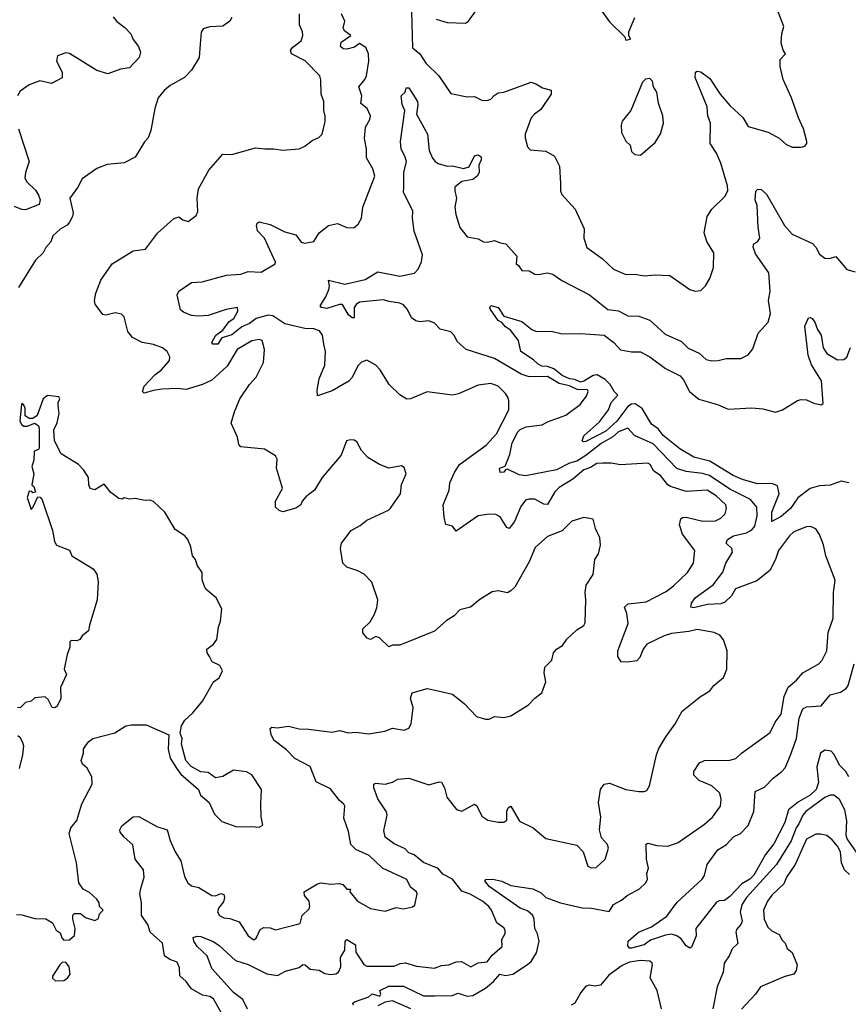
# Model space of a CAD drawing. Extents: x 1552033 to 1694788, y 811965 to 917215.
# Tile 466 of 632: x 1684452 to 1688994, y 838639 to 844032. Entities that reach past the tile are written whole.
import ezdxf

# ---------------------------------------------------------------- set-up
doc = ezdxf.new("R2010")
doc.units = 0

msp = doc.modelspace()

# ---------------------------------------------------------------- linework, layer by layer
at = {"layer": '0CON20XD'}
for points in [[(1687615, 844116.7), (1687685, 844020), (1687768.3, 843938.3), (1687775, 843920), (1687800, 843925), (1687790, 843945), (1687790, 843965), (1687823.3, 844045)], [(1686305, 841014.3), (1686245, 841033.8), (1686223.3, 841055), (1686210, 841135), (1686216.7, 841165), (1686270, 841235), (1686318.7, 841261.3), (1686355, 841290.8), (1686473.3, 841345), (1686485, 841356.7), (1686539.2, 841435), (1686544.3, 841485.7), (1686570, 841545), (1686559.1, 841579.1), (1686545, 841588.8), (1686475, 841576), (1686425, 841596.2), (1686360, 841635), (1686325, 841672.5), (1686299.5, 841719.5), (1686285, 841728.8), (1686265, 841731.2), (1686243.3, 841725), (1686213.6, 841646.4), (1686110.8, 841525), (1686068, 841455), (1686020.3, 841419.7), (1686000, 841395), (1685992.5, 841375), (1685965, 841356.7), (1685895, 841336.7), (1685873.9, 841343.9), (1685855, 841362.5), (1685853.8, 841395), (1685893.3, 841465), (1685888, 841485), (1685859.2, 841575), (1685863.3, 841625), (1685855, 841642.5), (1685795, 841680), (1685665, 841692.5), (1685653.3, 841705), (1685646.2, 841745), (1685612, 841822), (1685630, 841885), (1685659.2, 841955), (1685712, 842035), (1685748, 842075), (1685788.1, 842155), (1685794.2, 842225), (1685781.2, 842275), (1685765, 842280.6), (1685725, 842273.3), (1685645, 842225.8), (1685588.8, 842135), (1685505, 842057.1), (1685455, 842034), (1685365, 842007.1), (1685315, 842012.9), (1685231.7, 842008.3), (1685185, 842002), (1685135, 841986.7), (1685126.4, 841996.4), (1685134.2, 842025), (1685193.6, 842086.4), (1685230, 842115), (1685274.2, 842165), (1685275.7, 842185), (1685261.1, 842215), (1685235.7, 842235), (1685185, 842253.3), (1685124.4, 842264.4), (1685071.2, 842291.2), (1685044.6, 842324.6), (1685024.4, 842405), (1685009.8, 842419.8), (1684975, 842426.9), (1684925, 842413.3), (1684907.7, 842417.7), (1684866.2, 842475), (1684862, 842495), (1684869.2, 842535), (1684896.9, 842605), (1684958.6, 842695), (1685074.6, 842765.4), (1685142.5, 842775), (1685207.9, 842862.1), (1685295, 842941.2), (1685325, 842952.5), (1685346.4, 842936.4), (1685375, 842927.5), (1685419.7, 842960.3), (1685428.3, 842981.7), (1685425.6, 843055), (1685432.7, 843105), (1685488.8, 843208.8), (1685565, 843296.2), (1685615, 843293.8), (1685745, 843330.8), (1685795.9, 843324.1), (1685845, 843325.8), (1685895, 843317.1), (1685985, 843325.8), (1686015, 843340), (1686055, 843371.2), (1686092.3, 843387.7), (1686110, 843405), (1686126.2, 843475), (1686126.1, 843503.9), (1686118.8, 843535), (1686120, 843585), (1686103.9, 843623.9), (1686103, 843703), (1686097.5, 843725), (1686017.3, 843807.3), (1685942.5, 843845), (1685936.7, 843865), (1685948.8, 843881.2), (1685995, 843916.2), (1686004.4, 843945), (1686002.5, 843965), (1685985.6, 844005), (1685985.7, 844065)], [(1687073.8, 839636.2), (1687105, 839637.5), (1687123, 839647), (1687122.2, 839697.8), (1687129.2, 839715), (1687145, 839723.8), (1687192.2, 839642.2), (1687266.7, 839605), (1687335, 839548), (1687505, 839511.2), (1687541.2, 839475), (1687566.7, 839395), (1687585, 839386.2), (1687611.2, 839388.8), (1687661.2, 839435), (1687680, 839495), (1687673.3, 839515), (1687640.8, 839550.8), (1687630, 839595), (1687636.9, 839665), (1687624.4, 839744.4), (1687636, 839815), (1687655.9, 839844.1), (1687685, 839850), (1687775, 839816.7), (1687845.7, 839804.3), (1687875, 839804.3), (1687889.5, 839810.5), (1687904.5, 839835.5), (1687941.9, 840005), (1687955, 840040), (1687994, 840105), (1688043.8, 840175), (1688083.3, 840245), (1688184.2, 840325.8), (1688233.9, 840356.1), (1688256.7, 840385), (1688310.3, 840429.7), (1688326.9, 840475), (1688329.2, 840575), (1688310, 840635), (1688290.3, 840660.3), (1688257.5, 840675), (1688165, 840692.9), (1688119.1, 840680.9), (1688025, 840670), (1687985, 840656.9), (1687888.7, 840611.3), (1687869.3, 840585), (1687851.1, 840538.9), (1687835, 840521.1), (1687785, 840512.8), (1687748.8, 840515), (1687730, 840545), (1687730.5, 840575), (1687787.4, 840725), (1687779.5, 840779.5), (1687767.1, 840815), (1687786.4, 840833.6), (1687885, 840843.8), (1687995, 840899.6), (1688035, 840931.8), (1688111.9, 841005), (1688145.6, 841055), (1688153.3, 841125), (1688084.7, 841215), (1688069.1, 841265), (1688075, 841297.5), (1688085, 841305.6), (1688105, 841308.2), (1688196.4, 841286.4), (1688265, 841287.9), (1688295, 841302.5), (1688317.8, 841325), (1688325.5, 841355), (1688321.8, 841375), (1688270, 841425), (1688220, 841455), (1688105, 841448.8), (1688020, 841475), (1688004.6, 841485), (1687965, 841536.1), (1687928.5, 841558.5), (1687908.2, 841595), (1687895, 841603.3), (1687745, 841594.2), (1687694.1, 841604.1), (1687647.3, 841602.7), (1687615, 841601.9), (1687580.8, 841579.2), (1687545, 841567.1), (1687484.5, 841515), (1687409.4, 841470.6), (1687385, 841445.6), (1687345, 841377.5), (1687325, 841379.2), (1687276.3, 841406.4), (1687243.3, 841406.7), (1687225, 841400), (1687199.1, 841365), (1687165, 841284.3), (1687135, 841246.2), (1687121.7, 841251.7), (1687085, 841309.2), (1687061.2, 841321.2), (1687025, 841324.3), (1686965.8, 841314.2), (1686845, 841230.6), (1686825, 841258.5), (1686787, 841267), (1686778.2, 841308.2), (1686773.1, 841375), (1686805.3, 841455), (1686810.4, 841495), (1686835, 841552.5), (1686863.5, 841596.5), (1687008.8, 841701.2), (1687065, 841764), (1687132.7, 841895), (1687134, 841945), (1687127.5, 841965), (1687115.7, 841985), (1687075, 842024.2), (1687035, 842040), (1686965, 842030), (1686857.3, 841982.7), (1686825, 841975.7), (1686685, 841994.4), (1686595, 841956.2), (1686575, 841953.3), (1686535, 841977.1), (1686477.5, 842035), (1686428, 842115), (1686405, 842140), (1686355, 842168), (1686325, 842156.2), (1686305, 842136.2), (1686275, 842073.3), (1686256.8, 842053.2), (1686165, 841998.8), (1686085, 841972.5), (1686083, 842003), (1686093.8, 842065), (1686125, 842140), (1686128.1, 842215), (1686120, 842255), (1686111.2, 842305), (1686095, 842327.5), (1686065, 842338.9), (1686015, 842340.8), (1685906.4, 842366.4), (1685840.4, 842410.4), (1685815, 842414.1), (1685748.7, 842395), (1685712.1, 842367.9), (1685670, 842350), (1685615, 842306.7), (1685560.1, 842289.9), (1685538.4, 842255), (1685511.5, 842255), (1685506.3, 842265), (1685527.9, 842305), (1685565, 842331.1), (1685600, 842380), (1685626.5, 842395), (1685647.8, 842435), (1685646.7, 842455), (1685584.4, 842445.6), (1685485, 842412.5), (1685435, 842407.5), (1685395, 842412), (1685349.4, 842429.4), (1685333.1, 842443.1), (1685315.6, 842525), (1685324.5, 842545.5), (1685395, 842591.9), (1685452.7, 842597.3), (1685585, 842632.1), (1685665, 842639.1), (1685705, 842653.6), (1685775, 842649.6), (1685853.3, 842695), (1685853.8, 842705), (1685794.6, 842835), (1685756.4, 842875), (1685749.5, 842905), (1685753.1, 842916.9), (1685764.6, 842925.4), (1685825, 842910), (1685905, 842870.5), (1685965, 842853.8), (1685995, 842813.8), (1686015, 842808.5), (1686065, 842818.1), (1686094.6, 842865.4), (1686145, 842905.8), (1686195, 842915.8), (1686245, 842894), (1686265, 842892), (1686285.6, 842894.4), (1686308.3, 842911.7), (1686325.7, 842944.3), (1686332.9, 843005), (1686398.5, 843175), (1686387.3, 843215), (1686353.5, 843275), (1686352.7, 843325), (1686342.1, 843382.1), (1686347.2, 843442.8), (1686372, 843485), (1686375.3, 843505), (1686356.5, 843545), (1686322.8, 843572.8), (1686327.3, 843615), (1686311.9, 843665), (1686344.4, 843705), (1686352.5, 843725), (1686365.5, 843805), (1686363.5, 843845), (1686350.2, 843880.2), (1686315, 843901.9), (1686288.1, 843881.9), (1686245, 843871.1), (1686225, 843871.8), (1686211.1, 843885), (1686215, 843909.1), (1686266.7, 843945), (1686235, 843969.7), (1686225.3, 843985), (1686233.8, 844025), (1686215.7, 844064.3)], [(1686599.5, 844075), (1686605, 843878), (1686645, 843844.4), (1686678.9, 843795), (1686748.9, 843725), (1686815, 843628.8), (1686905, 843610), (1686945, 843611.2), (1686985, 843591.2), (1687015, 843588.8), (1687033.8, 843596.2), (1687052.1, 843617.9), (1687075, 843631.2), (1687105, 843636), (1687255, 843690), (1687285, 843680), (1687318.3, 843658.3), (1687365.6, 843645.6), (1687365.8, 843625), (1687309.4, 843540.6), (1687272.9, 843515), (1687255.8, 843495), (1687222, 843405), (1687223.3, 843385), (1687236.1, 843336.1), (1687249.3, 843319.3), (1687335, 843312.5), (1687383.8, 843285), (1687410.3, 843230.3), (1687415.6, 843134.4), (1687416.9, 843095), (1687424.2, 843075), (1687495.8, 842995), (1687546.6, 842886.6), (1687543.5, 842835), (1687560, 842785), (1687643.9, 842723.9), (1687706.9, 842665), (1687775, 842636.4), (1687825, 842638.2), (1687875, 842629.4), (1687935, 842635.5), (1688015, 842630.4), (1688125, 842553.8), (1688155, 842546), (1688185, 842548.8), (1688210, 842575), (1688233.8, 842615), (1688254.4, 842675.6), (1688255.8, 842755), (1688217.9, 842817.9), (1688204.4, 842865.6), (1688220.5, 842955), (1688245, 842994), (1688319.2, 843065), (1688333, 843097), (1688332.2, 843122.2), (1688295, 843245.7), (1688270.8, 843300.8), (1688236, 843355), (1688239.2, 843465), (1688223.2, 843505), (1688219.6, 843555), (1688153.5, 843715), (1688156, 843744), (1688165, 843750), (1688185, 843745.8), (1688235, 843710), (1688291.2, 843625), (1688345, 843562.9), (1688416.3, 843496.3), (1688445, 843447.5), (1688555, 843415.8), (1688615, 843383.8), (1688650.9, 843350.9), (1688685, 843333.3), (1688735, 843334), (1688755, 843340), (1688766.7, 843355), (1688766.7, 843365), (1688748.6, 843435), (1688720.6, 843495), (1688682.9, 843605), (1688636.7, 843705), (1688620.8, 843775), (1688620.8, 843815), (1688648.8, 843845), (1688636.1, 843866.1), (1688626.4, 843906.4), (1688628.8, 843955), (1688640, 843995), (1688609.2, 844075)], [(1686735, 844034.4), (1686795, 844017.5), (1686895, 844013.8), (1686912.5, 844025), (1686955, 844082.5)], [(1684965, 844048), (1684985, 844022.5), (1685029.3, 843989.3), (1685062, 843955), (1685074.5, 843924.5), (1685104, 843885), (1685114.2, 843854.2), (1685107.8, 843825), (1685055, 843769.2), (1685005, 843760.8), (1684935, 843735.5), (1684874.5, 843754.5), (1684725, 843846.7), (1684705, 843850), (1684660, 843835), (1684653.8, 843805), (1684686.2, 843745), (1684685.7, 843714.3), (1684626.7, 843683.3), (1684563.2, 843696.8), (1684504.3, 843675.7), (1684455, 843640), (1684441.2, 843615)], [(1685615.6, 844044.4), (1685605, 844023.8), (1685565, 843996.2), (1685495, 843993.3), (1685458.3, 843981.7), (1685446.2, 843963.8), (1685441.4, 843898.6), (1685435.8, 843825), (1685394, 843755), (1685356.2, 843715), (1685277.9, 843672.1), (1685243.8, 843645), (1685212, 843605), (1685192.5, 843545), (1685171.2, 843425), (1685156.7, 843385), (1685136.4, 843363.6), (1685085, 843280), (1685025, 843247.5), (1684931.7, 843238.3), (1684875, 843216.7), (1684795, 843160), (1684770.8, 843115), (1684727.5, 843055), (1684745.5, 842975), (1684742.5, 842955), (1684726.2, 842923.8), (1684712.8, 842907.2), (1684673.8, 842885), (1684635, 842848), (1684623.1, 842815), (1684596.5, 842785), (1684580.8, 842755), (1684538.6, 842715), (1684445.4, 842564.6)], [(1687855, 843290), (1687935, 843360), (1687963.8, 843406.2), (1687980, 843465), (1687976.2, 843505), (1687953.8, 843575), (1687943.8, 843635), (1687926.7, 843665), (1687920, 843695), (1687905, 843710), (1687883, 843707), (1687865, 843690), (1687800.8, 843535), (1687755, 843476.7), (1687748, 843455), (1687750, 843415), (1687775, 843366.7), (1687797.5, 843345), (1687805, 843310), (1687823, 843293), (1687855, 843290)], [(1687228.1, 841801.9), (1687315, 841812.7), (1687345, 841829.4), (1687444.6, 841865.4), (1687524.6, 841925.4), (1687559.1, 841970.9), (1687568.1, 841995), (1687564.4, 842004.4), (1687507.3, 842007.3), (1687465, 842027.3), (1687408.7, 842038.7), (1687345, 842077.5), (1687245, 842076.3), (1687200.1, 842090.1), (1687055, 842175.9), (1686899.2, 842225), (1686849.2, 842269.2), (1686835, 842300), (1686815, 842323.3), (1686756.9, 842336.9), (1686725, 842369.2), (1686695, 842382.5), (1686645, 842377.8), (1686622.9, 842382.9), (1686599.7, 842399.7), (1686577.3, 842445), (1686555, 842471.2), (1686535, 842480.3), (1686477.8, 842487.8), (1686445, 842498.4), (1686315.2, 842484.8), (1686297.1, 842472.9), (1686285.4, 842455), (1686285, 842400), (1686275, 842400), (1686255, 842415.7), (1686221.9, 842471.9), (1686205, 842472.3), (1686135, 842451.2), (1686106.2, 842455), (1686100, 842465), (1686130.6, 842515), (1686145.9, 842554.1), (1686149.6, 842575), (1686145, 842606.2), (1686235, 842582.9), (1686345, 842608.4), (1686415, 842650.7), (1686535, 842626.8), (1686615.3, 842644.7), (1686636.9, 842665), (1686654.6, 842705.4), (1686660.8, 842745), (1686614.6, 842874.6), (1686604.5, 842945), (1686607.3, 842985), (1686555.8, 843085), (1686558.6, 843115), (1686557.1, 843195), (1686572.5, 843255), (1686564, 843285), (1686543.2, 843323.2), (1686539.2, 843365), (1686564, 843535), (1686548.5, 843568.5), (1686543.1, 843615), (1686565.5, 843634.5), (1686570.7, 843659.3), (1686585, 843658.2), (1686631.8, 843585), (1686634.8, 843565), (1686627.5, 843515), (1686687.1, 843405), (1686697.3, 843315), (1686715, 843272.9), (1686729.2, 843255), (1686745, 843244.4), (1686795, 843230.8), (1686825, 843232.2), (1686885, 843217.8), (1686915, 843225.8), (1686945, 843287.1), (1686965, 843291.7), (1686981.1, 843281.1), (1686981, 843265), (1686967.9, 843235), (1686970.2, 843195), (1686959.3, 843175), (1686935, 843156.8), (1686875, 843145.2), (1686838.1, 843115), (1686836.7, 843095), (1686846.6, 843055), (1686837.9, 843005), (1686842.5, 842965), (1686865, 842894.4), (1686905, 842842.9), (1686965, 842831.4), (1686995, 842815.8), (1687015.7, 842814.3), (1687055, 842823.3), (1687085, 842810), (1687117.5, 842805), (1687177, 842737), (1687173.3, 842695), (1687186.4, 842686.4), (1687205, 842658.8), (1687245, 842655.8), (1687275, 842638.6), (1687294.1, 842635.9), (1687345, 842645.8), (1687375, 842638.6), (1687423.1, 842603.1), (1687574.7, 842524.7), (1687675.3, 842445.3), (1687735, 842437.5), (1687785, 842410), (1687845, 842407.7), (1687906.4, 842386.4), (1687990.6, 842310.6), (1688078.9, 842268.9), (1688115, 842233.5), (1688175.6, 842205.6), (1688215, 842171.4), (1688245, 842163.1), (1688280, 842165), (1688325, 842175.8), (1688405, 842176.7), (1688445, 842196.7), (1688470.8, 842229.2), (1688499.2, 842315), (1688554, 842375), (1688566.9, 842423.1), (1688555.8, 842495), (1688565.8, 842545), (1688558, 842645), (1688485, 842750), (1688472.9, 842787.1), (1688475.8, 842804.2), (1688496.2, 842815), (1688507.8, 842835), (1688498.7, 842895), (1688494.4, 843014.4), (1688483.3, 843045), (1688487, 843093), (1688495, 843102.5), (1688515, 843103.3), (1688545, 843076), (1688643.6, 842905), (1688685, 842858.1), (1688796.7, 842806.7), (1688816.3, 842786.3), (1688835, 842748.8), (1688865, 842726), (1688890, 842725), (1688925, 842735.8), (1688985, 842664.3), (1689031.7, 842651.7)], [(1684446, 843435), (1684504.6, 843255.4), (1684484.5, 843195), (1684481.4, 843165), (1684492.5, 843145), (1684539.2, 843099.2), (1684555, 843072), (1684565.4, 843045), (1684559.3, 843020.7), (1684485, 842990.5), (1684465, 842992.1), (1684425, 843008.2)], [(1688996, 841496), (1688955, 841505.2), (1688895, 841483.2), (1688835, 841478.5), (1688785, 841464.4), (1688717.5, 841412.5), (1688676.5, 841355), (1688625, 841311.8), (1688575, 841283.8), (1688574, 841335), (1688614.7, 841435), (1688605, 841479.2), (1688575, 841491.5), (1688495, 841490.3), (1688413.5, 841513.5), (1688361.9, 841535), (1688296.2, 841576.2), (1688235, 841614.7), (1688146.1, 841636.1), (1688070.9, 841680.9), (1687979.2, 841755), (1687952.1, 841792.1), (1687915, 841817.4), (1687863.3, 841903.3), (1687825, 841927.8), (1687805, 841925.8), (1687785, 841914.3), (1687725, 841833.8), (1687665, 841779.1), (1687555, 841722.5), (1687540, 841720), (1687534.5, 841725), (1687545, 841752.9), (1687630.3, 841829.7), (1687679.6, 841895), (1687694, 841936), (1687730, 841975), (1687710, 841995), (1687689.2, 842035), (1687660.6, 842060.6), (1687616.8, 842086.8), (1687595, 842084), (1687545, 842051.8), (1687525, 842046), (1687495, 842062), (1687465, 842065.2), (1687445, 842074.5), (1687425, 842082.8), (1687380.5, 842120.5), (1687345, 842132.6), (1687314, 842135), (1687294, 842145), (1687268.9, 842168.9), (1687198.8, 842215), (1687186.2, 842275), (1687142.1, 842332.1), (1687115, 842350.8), (1687095, 842374.2), (1687074.3, 842385), (1687033.3, 842445), (1687029.2, 842455), (1687035, 842466), (1687075, 842455.8), (1687105, 842408.8), (1687205, 842380), (1687260, 842335), (1687285, 842324), (1687366, 842326), (1687425, 842312.5), (1687525, 842314.2), (1687655, 842304.5), (1687708.8, 842265), (1687744.8, 842224.8), (1687805, 842212.3), (1687855, 842212.5), (1687905.7, 842185), (1687991, 842121), (1688072.3, 842082.3), (1688090.5, 842060.5), (1688123.8, 841995), (1688174.2, 841954.2), (1688276.2, 841925), (1688335, 841899.1), (1688465, 841906.5), (1688525, 841901.1), (1688595, 841882.2), (1688633.3, 841895), (1688715, 841946), (1688735, 841951.4), (1688765, 841950.6), (1688805, 841932.5), (1688845, 841923.3), (1688855, 841930), (1688847.1, 842055), (1688791.3, 842141.3), (1688773.5, 842195), (1688755.8, 842354.2), (1688775, 842400), (1688785, 842401.9), (1688795, 842395.5), (1688810.5, 842375), (1688824.3, 842335), (1688844.8, 842305), (1688855.3, 842235), (1688875, 842203.9), (1688935, 842170), (1688969.5, 842170.5), (1688985, 842183.3), (1689005, 842236.7)], [(1684695, 838990), (1684725, 838992.5), (1684753.3, 839016.7), (1684756.7, 839055), (1684743.3, 839105), (1684743.3, 839126.7), (1684752.5, 839137.5), (1684785, 839136.2), (1684814.1, 839114.1), (1684865, 839097.5), (1684885, 839110), (1684890, 839135), (1684910, 839155), (1684890, 839175), (1684887.5, 839195), (1684875.9, 839215.9), (1684835, 839252.5), (1684800.3, 839270.3), (1684776.2, 839305), (1684763.3, 839415), (1684724.3, 839575), (1684732.5, 839605), (1684765, 839646.7), (1684793.3, 839736.7), (1684850, 839845), (1684848.8, 839885), (1684822.3, 839932.3), (1684796.7, 839955), (1684790, 839975), (1684802.5, 840015), (1684803, 840037), (1684812.5, 840055), (1684830.7, 840079.3), (1684854.1, 840095.9), (1684973.9, 840126.1), (1685035, 840164), (1685065, 840170), (1685145, 840170), (1685270, 840115), (1685267, 840037), (1685277, 839987), (1685312, 839932), (1685335, 839900), (1685432.5, 839815), (1685443.3, 839785), (1685490, 839745), (1685520.8, 839680.8), (1685560, 839640), (1685641.7, 839611.7), (1685723.9, 839613.9), (1685765, 839608.8), (1685785, 839620), (1685776.4, 839666.4), (1685773.8, 839735), (1685778, 839815), (1685725.6, 839895.6), (1685695, 839912.5), (1685625, 839920.8), (1685565, 839886.2), (1685525, 839878.8), (1685485, 839908), (1685445, 839913.3), (1685391.7, 839941.7), (1685363.3, 839975), (1685340, 840065), (1685342.5, 840095), (1685332.5, 840125), (1685340, 840165), (1685358, 840195), (1685401.2, 840235), (1685455, 840300), (1685513.9, 840406.1), (1685545, 840427.5), (1685563.3, 840465), (1685550, 840495), (1685507.5, 840515), (1685493.3, 840545), (1685480, 840565), (1685477.5, 840585), (1685515, 840612), (1685532.1, 840637.9), (1685542, 840705), (1685552.9, 840737.1), (1685560, 840805), (1685530, 840865), (1685475, 840911.2), (1685465, 840927.5), (1685452, 840965), (1685451.9, 841005), (1685426, 841045), (1685416.2, 841075), (1685400, 841095), (1685390, 841145), (1685373.3, 841185), (1685356.7, 841205), (1685305, 841240), (1685247.5, 841335), (1685185, 841393.8), (1685165, 841401.2), (1685139.3, 841399.3), (1685085, 841410), (1685055, 841406.7), (1685025, 841413.3), (1685013.6, 841406.4), (1684995, 841408.8), (1684951.7, 841441.7), (1684915, 841487.5), (1684865, 841456.7), (1684838.8, 841465), (1684830.6, 841485), (1684830, 841525), (1684804.2, 841565), (1684775, 841596.2), (1684680, 841655), (1684643.3, 841725), (1684640, 841785), (1684658, 841825), (1684668, 841875), (1684663, 841917), (1684662.5, 841935), (1684672.5, 841955), (1684666.4, 841966.4), (1684605, 841973.3), (1684581.2, 841955), (1684547.5, 841865), (1684525, 841847.5), (1684505, 841847.5), (1684483, 841863), (1684482.5, 841905), (1684475, 841920), (1684465, 841930), (1684462.5, 841925), (1684454, 841835), (1684463.3, 841815), (1684475, 841806.7), (1684493.6, 841806.4), (1684535, 841822.5), (1684555, 841807.5), (1684558.8, 841795), (1684560, 841685), (1684555, 841677.5), (1684531.2, 841668.8), (1684530.7, 841619.3), (1684520, 841585), (1684530, 841545), (1684520, 841485), (1684530, 841475), (1684540, 841445), (1684525, 841440), (1684518.3, 841448.3), (1684505, 841450), (1684493.3, 841415), (1684515, 841350), (1684525, 841360), (1684551.7, 841418.3), (1684565, 841417.5), (1684575, 841402.5), (1684633.1, 841235), (1684642.5, 841175), (1684655, 841154.3), (1684725, 841126.7), (1684737.5, 841095), (1684855, 841023.8), (1684875.6, 840995.6), (1684882.9, 840955), (1684877.5, 840855), (1684836, 840715), (1684830, 840685), (1684795, 840657.5), (1684783, 840637), (1684765, 840630), (1684735, 840632.5), (1684727.5, 840625), (1684727.5, 840595), (1684712.5, 840555), (1684696.7, 840475), (1684708.8, 840445), (1684676.7, 840375), (1684677.5, 840315), (1684658.3, 840271.7), (1684645, 840262.5), (1684630, 840265), (1684608.3, 840308.3), (1684593, 840323), (1684535, 840317.5), (1684515, 840300), (1684485, 840292.5), (1684455, 840262.5), (1684440, 840265)], [(1686281.2, 838635), (1686277.5, 838645), (1686287.7, 838652.3), (1686365, 838680), (1686385, 838695.8), (1686426.2, 838683.8), (1686432, 838695), (1686426.7, 838715), (1686475, 838738.1), (1686555, 838738.2), (1686665, 838686.2), (1686725.5, 838685.5), (1686823, 838687), (1686855, 838700), (1686905, 838684.1), (1686935, 838687.3), (1687005, 838728.5), (1687049.2, 838765), (1687084.4, 838805), (1687115, 838797.9), (1687155, 838803.7), (1687235, 838856.5), (1687255, 838873.3), (1687285, 838920.5), (1687299.6, 838985), (1687290.4, 839025), (1687275.2, 839055), (1687272.8, 839105), (1687264.7, 839125), (1687235, 839151.3), (1687195, 839166.2), (1687025, 839284.7), (1687001.2, 839315), (1687006.4, 839323.6), (1687045, 839324.3), (1687095, 839312.9), (1687145, 839290.6), (1687265, 839271.9), (1687310.2, 839250.2), (1687335, 839224.1), (1687415.5, 839194.5), (1687535, 839167.8), (1687585.7, 839165.7), (1687683, 839147), (1687707.5, 839185), (1687750.9, 839209.1), (1687780.8, 839235), (1687848.3, 839271.7), (1687883.3, 839305), (1687893.3, 839325), (1687890, 839355), (1687898.1, 839385), (1687887.3, 839435), (1687885, 839516.2), (1687895, 839522.5), (1687945, 839508.2), (1688005, 839505.4), (1688062, 839525), (1688205.5, 839625), (1688250, 839665), (1688292.2, 839725), (1688297.6, 839762.4), (1688289.5, 839795), (1688245.4, 839835), (1688175.9, 839865.9), (1688147.8, 839895), (1688146.7, 839915), (1688177.9, 839962.1), (1688205, 839974.3), (1688344.3, 839975.7), (1688376.7, 839985), (1688408, 840015), (1688565, 840128.9), (1688593.2, 840185), (1688625, 840229.2), (1688642.5, 840325), (1688663.3, 840376.7), (1688708.8, 840415), (1688744.6, 840455.4), (1688832.5, 840505), (1688850, 840525), (1688875.6, 840575), (1688883.5, 840675), (1688910, 840755), (1688913.1, 840895), (1688921.7, 840961.7), (1688870, 841095), (1688858.1, 841155), (1688835, 841213.3), (1688815, 841243.8), (1688785.8, 841255.8), (1688765, 841253.8), (1688695, 841227.5), (1688670.8, 841205), (1688611.2, 841125), (1688594.1, 841075.9), (1688563.9, 841016.1), (1688492, 840958), (1688374.4, 840915), (1688352.6, 840877.4), (1688317.7, 840842.3), (1688295, 840832.7), (1688221.2, 840828.8), (1688145, 840810.6), (1688130, 840815), (1688135, 840836.7), (1688154.4, 840865), (1688253.4, 840936.6), (1688305, 841005.7), (1688323.1, 841055), (1688359.4, 841115), (1688355.4, 841135.4), (1688324.4, 841165), (1688330.6, 841185), (1688364.2, 841205), (1688435, 841221.8), (1688465, 841237.8), (1688481.5, 841258.5), (1688494.8, 841315), (1688492.1, 841362.1), (1688458, 841405), (1688345, 841460.6), (1688232.7, 841535), (1688195, 841547), (1688105, 841557.8), (1688054.1, 841574.1), (1687925, 841709.7), (1687821.4, 841755), (1687785, 841794.4), (1687735, 841775.2), (1687702.7, 841747.3), (1687638.9, 841711.1), (1687555, 841645.7), (1687505, 841614.9), (1687465, 841603.9), (1687395, 841566.2), (1687225, 841534.7), (1687189.2, 841539.2), (1687125, 841570), (1687115, 841567.5), (1687105, 841554.2), (1687085, 841551.2), (1687081.1, 841575), (1687113.4, 841586.6), (1687139.3, 841650.7), (1687150.9, 841715), (1687182.6, 841775), (1687195, 841787.4), (1687228.1, 841801.9)], [(1685592.2, 838532.2), (1685515, 838670), (1685495, 838681.8), (1685455, 838688.7), (1685395, 838724.1), (1685364.8, 838764.8), (1685329.7, 838795), (1685328.5, 838838.5), (1685315, 838870), (1685275, 838883.8), (1685246.1, 838905), (1685234.5, 838975), (1685167.1, 839035), (1685155, 839076), (1685120.4, 839125), (1685119.6, 839195), (1685110.7, 839245), (1685117.1, 839272.9), (1685134.5, 839335), (1685131.2, 839375), (1685085.5, 839435), (1685072.1, 839512.1), (1685025, 839553.8), (1685002.4, 839582.4), (1685000.9, 839595), (1685012.7, 839617.3), (1685074.4, 839665.6), (1685105, 839668.8), (1685205, 839612.5), (1685260.5, 839595), (1685276.9, 839536.9), (1685304.5, 839475), (1685335.4, 839425.4), (1685355, 839338.8), (1685373.9, 839303.9), (1685395, 839287.5), (1685435, 839278.9), (1685505.9, 839235.9), (1685525, 839233.6), (1685555, 839245.6), (1685570.6, 839240.6), (1685575.8, 839225), (1685570.2, 839199.8), (1685542.3, 839165), (1685535.8, 839145.8), (1685547.5, 839125), (1685572.1, 839112.1), (1685605, 839108.4), (1685655, 839091.8), (1685703.8, 839015), (1685735, 838993.1), (1685749.2, 839000.8), (1685771, 839049), (1685790.1, 839059.9), (1685825, 839058.9), (1685855, 839048), (1685988.8, 839081.2), (1686000, 839125), (1686038.3, 839161.7), (1686042.9, 839175), (1686039.5, 839205), (1686013.3, 839235), (1686010.8, 839255), (1686085, 839298.6), (1686105, 839304.3), (1686155, 839296.9), (1686205, 839300.6), (1686223.3, 839295), (1686245, 839270), (1686265, 839270), (1686262.5, 839255), (1686303.1, 839205), (1686375, 839164.3), (1686455, 839150), (1686515, 839170), (1686555, 839162.5), (1686605, 839173.3), (1686618.3, 839181.7), (1686630, 839245), (1686626.7, 839255), (1686595, 839280), (1686575, 839322), (1686440, 839385), (1686367.1, 839455), (1686295, 839487.8), (1686266.7, 839515), (1686253.9, 839585), (1686229.3, 839659.3), (1686234.5, 839725), (1686228.9, 839735), (1686205.8, 839755), (1686155, 839818.6), (1686077.6, 839857.6), (1686045, 839941.4), (1685960.6, 839985), (1685915, 840032.2), (1685847.1, 840085), (1685830, 840115), (1685825, 840150), (1685835, 840156.7), (1685863.9, 840153.9), (1685925, 840162.9), (1685985, 840147.7), (1686035, 840147.1), (1686165, 840130.4), (1686205, 840138.2), (1686255, 840126), (1686295, 840129.2), (1686365, 840121.2), (1686454.2, 840135.8), (1686495, 840151.2), (1686559.3, 840140.7), (1686585, 840152.5), (1686597.5, 840175), (1686608.8, 840265), (1686593.8, 840315), (1686602.5, 840345), (1686685, 840369.2), (1686730.3, 840359.7), (1686825, 840338), (1686890, 840285), (1686955.9, 840215.9), (1687005, 840201.2), (1687025, 840201.2), (1687055, 840216), (1687105, 840210), (1687145, 840220), (1687240.7, 840279.3), (1687275, 840316.7), (1687313.3, 840345), (1687336.7, 840405), (1687326.2, 840455), (1687331.2, 840485), (1687368.8, 840525), (1687378.8, 840565), (1687395, 840583.8), (1687427.5, 840605), (1687450.5, 840639.5), (1687505, 840690), (1687545, 840713.3), (1687551.7, 840728.3), (1687555.8, 840855), (1687551.2, 840895), (1687556.2, 840935), (1687595, 840992.5), (1687603.8, 841075), (1687623.9, 841106.1), (1687635.9, 841154.1), (1687632, 841195), (1687608.8, 841245), (1687595, 841296.7), (1687545, 841306.2), (1687477.5, 841285), (1687455.7, 841264.3), (1687425, 841232.5), (1687345, 841201.2), (1687278.3, 841141.7), (1687245, 841063.3), (1687165.7, 840924.3), (1687145, 840903.3), (1687125, 840893.8), (1687073.9, 840903.9), (1687042.3, 840897.7), (1686974.2, 840855.8), (1686923.3, 840815), (1686865, 840800), (1686833.4, 840766.6), (1686789.7, 840740.3), (1686725, 840683.8), (1686535, 840606), (1686495, 840606.7), (1686475, 840596.7), (1686425, 840646.9), (1686405, 840654.2), (1686375, 840636.7), (1686357.5, 840645), (1686333.9, 840673.9), (1686333.9, 840696.1), (1686373.3, 840735), (1686395, 840772.5), (1686409.7, 840810.3), (1686415.8, 840855), (1686381.7, 840951.7), (1686340, 840995), (1686305, 841014.3)], [(1688995.9, 839885.9), (1688979.6, 839915), (1688946.6, 839946.6), (1688915, 840010), (1688900, 840025), (1688865, 840030.4), (1688841.1, 840015), (1688820.5, 839939.5), (1688829.6, 839855), (1688817.1, 839815), (1688785, 839784.6), (1688721.2, 839748.8), (1688666.4, 839703.6), (1688644.8, 839635.2), (1688585, 839518.5), (1688539.5, 839460.5), (1688475, 839346.7), (1688454, 839325), (1688410.3, 839299.7), (1688345, 839229.7), (1688315, 839208.2), (1688285, 839205.9), (1688271.7, 839198.3), (1688158, 839055), (1688159.6, 839015), (1688135, 838952.5), (1688125, 838947.5), (1688105, 838960), (1688077, 838997), (1688054.4, 839014.4), (1688025, 839022.9), (1687991.7, 839018.3), (1687909.4, 838990.6), (1687875, 838964.6), (1687805, 838946.7), (1687795, 838947.5), (1687785, 838960), (1687786.7, 838985), (1687843.3, 839035), (1687915, 839064), (1687998.2, 839121.8), (1688055, 839198.5), (1688192.9, 839325), (1688205.6, 839345), (1688219.6, 839405), (1688278.4, 839485), (1688325.6, 839514.4), (1688363.8, 839556.2), (1688402.7, 839575), (1688445, 839618.9), (1688475.3, 839695), (1688482.7, 839805), (1688535, 839828.3), (1688582.5, 839877.5), (1688629.6, 839915), (1688647.1, 839935), (1688676.5, 840003.5), (1688710.2, 840095), (1688724.3, 840205.7), (1688745, 840257.1), (1688765, 840268.4), (1688845, 840273.5), (1688895, 840334.4), (1688951.5, 840348.5), (1688981.5, 840368.5), (1688992.1, 840385), (1689025.7, 840505)], [(1684441.7, 840111.7), (1684453, 840103), (1684468.8, 840075), (1684474, 840055), (1684468.8, 840005), (1684449.5, 839930.5)], [(1685701.7, 838611.7), (1685674.7, 838665), (1685625, 838703.8), (1685505.6, 838835), (1685479.1, 838905), (1685425.6, 838955), (1685407.1, 838985), (1685402.9, 839005), (1685425, 839013.1), (1685445, 839010.5), (1685513.7, 838983.7), (1685543.6, 838963.6), (1685635, 838880), (1685705, 838857.5), (1685806.6, 838806.6), (1685865, 838797.7), (1685909.6, 838820.4), (1685985, 838840), (1686005, 838856.8), (1686017.7, 838855), (1686045, 838831.1), (1686094.2, 838825.8), (1686125, 838808.2), (1686155, 838802.7), (1686184.7, 838805.3), (1686200.5, 838815), (1686212, 838845), (1686210.6, 838895), (1686233.8, 838935), (1686235.9, 838984.1), (1686245, 838993.8), (1686293.3, 838965), (1686295.5, 838925), (1686337.6, 838857.6), (1686355, 838848.6), (1686505, 838848.5), (1686537.5, 838862.5), (1686566.4, 838866.4), (1686627.3, 838847.3), (1686725, 838837.9), (1686765, 838851.9), (1686805, 838855.6), (1686845, 838872.7), (1686874.5, 838874.5), (1686925, 838844.3), (1686964.5, 838865.5), (1687015, 838872.2), (1687042.5, 838907.5), (1687096.2, 838955), (1687094.4, 838995), (1687112.4, 839027.6), (1687112.2, 839045), (1687105, 839057.8), (1687067.9, 839085), (1687038.1, 839155), (1687023.3, 839175), (1686988.5, 839205), (1686921.8, 839241.8), (1686875, 839259.8), (1686825, 839324.7), (1686772, 839352), (1686745, 839382.8), (1686665, 839416.6), (1686615, 839457.5), (1686585, 839468.5), (1686565, 839491.1), (1686505, 839517.5), (1686455.7, 839555), (1686448.8, 839591.2), (1686465.8, 839675), (1686463, 839693), (1686414.6, 839764.6), (1686394, 839825), (1686393.3, 839845), (1686405, 839850), (1686455, 839845.6), (1686495, 839856.4), (1686525, 839873.1), (1686585, 839878.5), (1686695, 839841.4), (1686751.7, 839858.3), (1686765, 839856.2), (1686781.4, 839825), (1686793.2, 839773.2), (1686846.4, 839706.4), (1686875, 839696.7), (1686945, 839736.2), (1686957, 839727), (1686985, 839670), (1687018.3, 839648.3), (1687073.8, 839636.2)], [(1689051.2, 839455), (1688987.7, 839545), (1688982.2, 839565), (1688984.7, 839644.7), (1688974.6, 839705), (1688945, 839761.9), (1688915, 839785.5), (1688895, 839784.6), (1688865, 839771.6), (1688761.3, 839695), (1688744.7, 839675), (1688722, 839628), (1688707, 839605), (1688680.7, 839535), (1688600.5, 839405), (1688435.3, 839225), (1688412.1, 839187.9), (1688400, 839145), (1688412.7, 839095), (1688405, 839075.8), (1688380.6, 839049.4), (1688376.7, 839035), (1688388, 838972), (1688357.3, 838942.7), (1688340.9, 838905), (1688313.8, 838865), (1688307.7, 838815), (1688274.2, 838735), (1688251.2, 838615)], [(1688999.9, 839349.9), (1688973.4, 839375), (1688956.7, 839415), (1688950, 839475), (1688934.7, 839505), (1688905, 839540), (1688875, 839563.1), (1688841.9, 839571.9), (1688815, 839570.3), (1688765, 839544.4), (1688701.6, 839405), (1688654.7, 839335), (1688640, 839300), (1688575, 839237.9), (1688550, 839205), (1688528.5, 839155), (1688531.6, 839105), (1688552.3, 839062.3), (1688575, 839041.8), (1688615, 839021.4), (1688631, 838991), (1688647.1, 838975), (1688658, 838945), (1688685, 838922.5), (1688712.5, 838855), (1688708, 838825), (1688695, 838804.3), (1688645, 838791.5), (1688511.9, 838735), (1688485, 838694.2), (1688407.6, 838612.4)], [(1684435, 839131.2), (1684465, 839128.8), (1684535, 839108.8), (1684595, 839106.7), (1684632.5, 839085), (1684652.5, 839045), (1684675, 839030), (1684683.3, 839003.3), (1684695, 838990)], [(1684648.3, 838768.3), (1684695, 838770), (1684715, 838782.5), (1684730, 838805), (1684723.3, 838845), (1684705, 838870), (1684685, 838867.5), (1684672.5, 838855), (1684633, 838793), (1684633, 838783), (1684648.3, 838768.3)], [(1687970, 838615), (1687945.7, 838715), (1687906.9, 838785), (1687921.1, 838855), (1687918.2, 838865), (1687905, 838875.4), (1687855, 838878.9), (1687795, 838869.3), (1687755, 838851.2), (1687681.1, 838798.9), (1687635, 838743.5), (1687605, 838739.4), (1687575, 838744.3), (1687555, 838738.1), (1687526.8, 838703.2), (1687494, 838645), (1687475, 838634.3)], [(1686596.5, 838615), (1686495, 838658.1), (1686455, 838650.6), (1686415, 838631.3)]]:
    msp.add_lwpolyline(points, dxfattribs=at)

doc.saveas('drawing.dxf')
